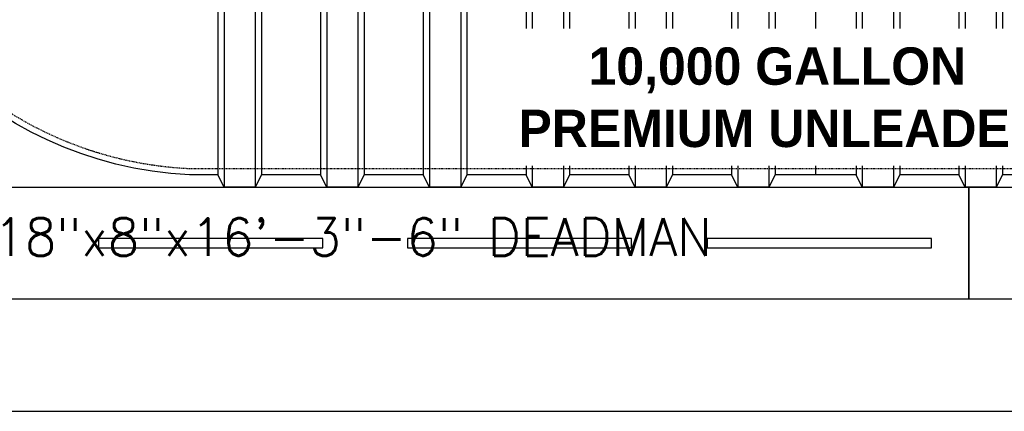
# Model space of a CAD drawing. Extents: x -285 to 5863, y 308 to 3178.
# Tile 443 of 622: x 1457 to 1615, y 1299 to 1362. Entities that reach past the tile are written whole.
import ezdxf
from ezdxf.enums import TextEntityAlignment as Align

# ---------------------------------------------------------------- set-up
doc = ezdxf.new("R2010")
doc.units = 0
doc.header["$MEASUREMENT"] = 0
doc.linetypes.add('HIDDEN3', pattern=[0.1875, 0.125, -0.0625])
for name, color, linetype in [('TANK-ANCHOR', 4, 'CONTINUOUS'), ('TANK-DESCRIPTION', 3, 'CONTINUOUS'), ('TANK-SLAB', 6, 'CONTINUOUS'), ('TANK-UST', 5, 'CONTINUOUS'), ('TANK-UST-RIB', 7, 'CONTINUOUS'), ('TEXT', 3, 'CONTINUOUS')]:
    doc.layers.add(name, color=color, linetype=linetype)
doc.styles.add('BOLD', font='bold', dxfattribs={"height": 7.2})
doc.styles.add('SIMPLEX', font='simplex')

msp = doc.modelspace()

# ---------------------------------------------------------------- linework, layer by layer
at = {"layer": 'TANK-ANCHOR'}
for points in [[(1608.97766, 1317.01993), (1413.62181, 1317.01993), (1413.62181, 1335.01993), (1608.97766, 1335.01993)], [(1782.97766, 1317.01993), (1608.97766, 1317.01993), (1608.97766, 1335.01993), (1782.97766, 1335.01993)]]:
    msp.add_lwpolyline(points, close=True, dxfattribs=at)
at = {"layer": 'TANK-ANCHOR', "color": 7}
for points in [[(1469.22177, 1326.76993), (1469.22177, 1325.26993), (1505.22177, 1325.26993), (1505.22177, 1326.76993)], [(1518.82172, 1326.76993), (1518.82172, 1325.26993), (1554.82172, 1325.26993), (1554.82172, 1326.76993)], [(1566.97766, 1326.76993), (1566.97766, 1325.26993), (1602.97766, 1325.26993), (1602.97766, 1326.76993)]]:
    msp.add_lwpolyline(points, close=True, dxfattribs=at)
at = {"layer": 'TANK-SLAB'}
msp.add_lwpolyline([(2031.77254, 1299.01839), (2031.77254, 1497.01839), (1368.26597, 1497.01839), (1368.26597, 1299.01839)], close=True, dxfattribs=at)
at = {"layer": 'TANK-UST'}
msp.add_lwpolyline([(1623.87181, 1337.01839), (1614.37181, 1337.01839), (1613.37181, 1335.01839), (1608.37181, 1335.01839), (1607.37181, 1337.01839), (1597.87181, 1337.01839), (1596.87181, 1335.01839), (1591.87181, 1335.01839), (1590.87181, 1337.01839), (1577.87181, 1337.01839), (1576.87181, 1335.01839), (1571.87181, 1335.01839), (1570.87181, 1337.01839), (1561.37181, 1337.01839), (1560.37181, 1335.01839), (1555.37181, 1335.01839), (1554.37181, 1337.01839), (1544.87181, 1337.01839), (1543.87181, 1335.01839), (1538.87181, 1335.01839), (1537.87181, 1337.01839), (1528.37181, 1337.01839), (1527.37181, 1335.01839), (1522.37181, 1335.01839), (1521.37181, 1337.01839), (1511.87181, 1337.01839), (1510.87181, 1335.01839), (1505.87181, 1335.01839), (1504.87181, 1337.01839), (1495.37181, 1337.01839), (1494.37181, 1335.01839), (1489.37181, 1335.01839), (1488.37181, 1337.01839), (1483.8358, 1337.01839, -0.9543276), (1483.8358, 1459.01839)], format="xyb", dxfattribs=at)
at = {"layer": 'TANK-UST', "color": 2, "linetype": 'HIDDEN3'}
msp.add_lwpolyline([(1488.37181, 1458.01839), (1483.85926, 1458.01839, 0.9539575), (1483.85926, 1338.01839), (1488.37181, 1338.01839), (1583.62201, 1338.01839), (1682.64136, 1338.01839), (1907.64136, 1338.01839), (1912.13456, 1338.01839, 0.9539575), (1912.13456, 1458.01839), (1907.64136, 1458.01839), (1682.64136, 1458.01839), (1583.62201, 1458.01839)], format="xyb", close=True, dxfattribs=at)
at = {"layer": 'TANK-UST-RIB'}
for p, q in [((1489.37181, 1461.01839), (1489.37181, 1335.01839)), ((1494.37181, 1461.01839), (1494.37181, 1335.01839)), ((1555.37181, 1461.01839), (1555.37181, 1335.01839)), ((1576.87181, 1461.01839), (1576.87181, 1335.01839)), ((1488.37181, 1459.01839), (1488.37181, 1337.01839)), ((1495.37181, 1459.01839), (1495.37181, 1337.01839)), ((1554.37181, 1459.01839), (1554.37181, 1337.01839)), ((1577.87181, 1459.01839), (1577.87181, 1337.01839)), ((1584.37181, 1459.01839), (1584.37181, 1337.01839)), ((1590.87181, 1398.01839), (1590.87181, 1337.01839)), ((1591.87181, 1398.01839), (1591.87181, 1335.01839)), ((1613.37181, 1398.01839), (1613.37181, 1335.01839)), ((1614.37181, 1398.01839), (1614.37181, 1337.01839)), ((1596.87181, 1392.45455), (1596.87181, 1335.01839)), ((1597.87181, 1391.57981), (1597.87181, 1337.01839)), ((1607.37181, 1391.5806), (1607.37181, 1337.01839)), ((1608.37181, 1392.45565), (1608.37181, 1335.01839)), ((1560.37181, 1389.75291), (1560.37181, 1335.01839)), ((1561.37181, 1389.14043), (1561.37181, 1337.01839)), ((1570.87181, 1389.14043), (1570.87181, 1337.01839)), ((1571.87181, 1389.75291), (1571.87181, 1335.01839)), ((1504.87181, 1387.4106), (1504.87181, 1337.01839)), ((1544.87181, 1387.4106), (1544.87181, 1337.01839)), ((1505.87181, 1385.70883), (1505.87181, 1335.01839)), ((1543.87181, 1385.70883), (1543.87181, 1335.01839)), ((1510.87181, 1380.22723), (1510.87181, 1335.01839)), ((1511.87181, 1379.48396), (1511.87181, 1337.01839)), ((1537.87181, 1379.48396), (1537.87181, 1337.01839)), ((1538.87181, 1380.22723), (1538.87181, 1335.01839)), ((1521.37181, 1375.65156), (1521.37181, 1337.01839)), ((1528.37181, 1375.65156), (1528.37181, 1337.01839)), ((1522.37181, 1375.51783), (1522.37181, 1335.01839)), ((1527.37181, 1375.51783), (1527.37181, 1335.01839))]:
    msp.add_line(p, q, dxfattribs=at)

# ---------------------------------------------------------------- texts
at = {"layer": 'TEXT', "color": 3, "style": 'SIMPLEX'}
msp.add_text('18"x8"x16\'-3"-6" DEADMAN', height=6, dxfattribs=at).set_placement((1508.70282, 1327.01993), align=Align.MIDDLE)

# ---------------------------------------------------------------- next in the draw order: texts
at = {"layer": 'TANK-DESCRIPTION', "insert": (1536.65832, 1357.47138), "char_height": 6, "width": 83.2944953, "attachment_point": 1, "style": 'BOLD', "bg_fill": 3, "box_fill_scale": 1.5, "bg_fill_color": 256, "bg_fill_transparency": 0}
msp.add_mtext('\\pi11.24825;10,000 GALLON \\P\\pi5.68434E-014;PREMIUM UNLEADED', dxfattribs=at)

doc.saveas('drawing.dxf')
